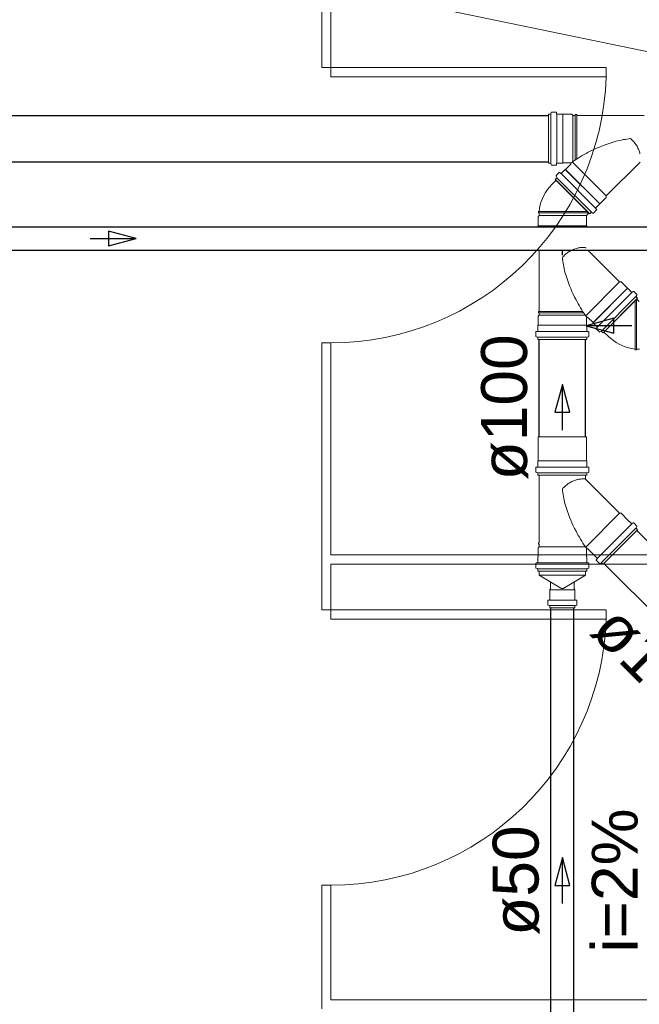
# Model space of a CAD drawing. Header units: millimetres. Extents: x 567 to 934, y -1 to 364.
# Tile 276 of 656: x 637.62 to 640.32, y 230.81 to 235.11. Entities that reach past the tile are written whole.
import ezdxf

# ---------------------------------------------------------------- set-up
doc = ezdxf.new("R2010")
doc.units = ezdxf.units.MM
doc.header["$MEASUREMENT"] = 0
doc.linetypes.add('NULL', pattern=[0])
doc.layers.add('ARQ FINA', color=8, linetype='Continuous')
for name, color, linetype, lineweight in [('CV-Condutos', 14, 'Continuous', 25), ('CV-Sentido conduto', 14, 'Continuous', 30), ('Simbolos', 14, 'Continuous', 20), ('Simbolos_int', 14, 'Continuous', 15), ('TQ-Condutos', 14, 'Continuous', 25), ('TQ-Sentido conduto', 14, 'Continuous', 30), ('TQ-Textos conduto', 7, 'Continuous', 9)]:
    doc.layers.add(name, color=color, linetype=linetype, lineweight=lineweight)
doc.styles.add('Arial', font='arial.ttf')

msp = doc.modelspace()

# ---------------------------------------------------------------- linework, layer by layer
at = {"layer": 'ARQ FINA', "lineweight": 5}
for p, q in [((638.9394, 234.9007), (638.9394, 235.2644)), ((638.9794, 235.2561), (641.7794, 234.6749)), ((638.9794, 235.2561), (638.9794, 234.9007)), ((638.9394, 234.9007), (638.9794, 234.9007)), ((638.9794, 234.9007), (638.9794, 234.8607)), ((638.9794, 234.9007), (640.1794, 234.9007)), ((640.1794, 234.9007), (640.1794, 234.8607)), ((638.9794, 234.8607), (640.1794, 234.8607)), ((638.9394, 232.5349), (638.9394, 233.7007)), ((638.9794, 233.7007), (638.9394, 233.7007)), ((638.9794, 233.7007), (638.9794, 232.7749)), ((638.9794, 232.7749), (641.7794, 232.7749)), ((641.7794, 232.7349), (638.9794, 232.7349)), ((638.9794, 232.7349), (638.9794, 232.5349)), ((638.9394, 232.5349), (638.9794, 232.5349)), ((638.9794, 232.5349), (638.9794, 232.4949)), ((638.9794, 232.5349), (640.1794, 232.5349)), ((640.1794, 232.5349), (640.1794, 232.4949)), ((638.9794, 232.4949), (640.1794, 232.4949)), ((638.9394, 230.7949), (638.9394, 231.3349)), ((638.9794, 231.3349), (638.9394, 231.3349)), ((638.9794, 231.3349), (638.9794, 230.8349)), ((638.9794, 230.8349), (641.7794, 230.8349))]:
    msp.add_line(p, q, dxfattribs=at)
for centre in [(638.9794, 234.9007), (638.9794, 232.5349)]:
    msp.add_arc(centre, 1.2007, 270, 358.0908, dxfattribs=at)
at = {"layer": 'CV-Condutos'}
for p, q in [((635.3754, 234.2057), (640.5733, 234.2057)), ((635.3754, 234.1043), (640.5733, 234.1043))]:
    msp.add_line(p, q, dxfattribs=at)
at = {"layer": 'CV-Sentido conduto'}
for p, q in [((638.1298, 234.155), (638.009, 234.1874)), ((638.009, 234.1874), (638.009, 234.1227)), ((638.009, 234.1227), (638.1298, 234.155))]:
    msp.add_line(p, q, dxfattribs=at)
msp.add_lwpolyline([(637.9298, 234.155), (638.1298, 234.155)], dxfattribs=at)
at = {"layer": 'Simbolos'}
for p, q in [((639.9402, 234.7045), (639.9386, 234.6986)), ((639.9421, 234.706), (639.961, 234.706)), ((639.963, 234.7041), (639.9635, 234.699)), ((639.9278, 234.6972), (639.9367, 234.6972)), ((639.9278, 234.6972), (639.9278, 234.4842)), ((639.9382, 234.6972), (639.9382, 234.4842)), ((639.9637, 234.6972), (639.9637, 234.4842)), ((639.9655, 234.6972), (639.9896, 234.6972)), ((639.9896, 234.6972), (639.9901, 234.6967)), ((639.9901, 234.4847), (639.9901, 234.6967)), ((639.9901, 234.6967), (640.0296, 234.6967)), ((640.0296, 234.6967), (640.034, 234.6923)), ((640.034, 234.49), (640.034, 234.6923)), ((640.034, 234.6923), (640.0446, 234.6923)), ((640.0446, 234.6923), (640.0449, 234.6953)), ((640.0446, 234.4973), (640.0446, 234.6923)), ((640.0449, 234.6953), (640.0508, 234.6953)), ((640.051, 234.6923), (640.0508, 234.6953)), ((640.051, 234.5015), (640.051, 234.6923)), ((640.051, 234.6923), (640.3458, 234.6923)), ((639.9278, 234.4842), (639.9367, 234.4842)), ((639.9655, 234.4842), (639.9896, 234.4842)), ((639.9896, 234.4842), (639.9901, 234.4847)), ((639.9901, 234.4847), (640.0227, 234.4847)), ((640.1796, 234.3408), (640.0319, 234.4885)), ((640.1796, 234.3408), (640.327, 234.4882)), ((639.9402, 234.4768), (639.9386, 234.4827)), ((639.9421, 234.4754), (639.961, 234.4754)), ((639.9613, 234.4292), (639.9746, 234.4425)), ((639.963, 234.4772), (639.9635, 234.4823)), ((639.9773, 234.4427), (639.9813, 234.4393)), ((639.984, 234.4395), (640.0011, 234.4565)), ((640.1517, 234.3059), (640.0011, 234.4565)), ((640.0011, 234.4565), (640.0018, 234.4565)), ((640.0018, 234.4565), (640.0248, 234.4795)), ((640.1517, 234.3066), (640.0018, 234.4565)), ((639.9422, 234.3907), (639.9608, 234.4094)), ((639.9574, 234.4128), (639.9637, 234.4191)), ((639.9574, 234.4128), (640.108, 234.2622)), ((639.961, 234.4268), (639.964, 234.4215)), ((639.9647, 234.4202), (640.1154, 234.2696)), ((639.9827, 234.4382), (640.1333, 234.2875)), ((640.1517, 234.3066), (640.1796, 234.3346)), ((640.1796, 234.3346), (640.1796, 234.3408)), ((639.8867, 234.2735), (639.8837, 234.2733)), ((639.8837, 234.2674), (639.8837, 234.2733)), ((640.1219, 234.2658), (640.1167, 234.2688)), ((640.1243, 234.2661), (640.1377, 234.2795)), ((640.1378, 234.2822), (640.1345, 234.2861)), ((640.1346, 234.2888), (640.1517, 234.3059)), ((640.1517, 234.3059), (640.1517, 234.3066)), ((639.8823, 234.2503), (639.8867, 234.2547)), ((639.8823, 234.2108), (639.8823, 234.2503)), ((639.8867, 234.2671), (639.8837, 234.2674)), ((639.8867, 234.2547), (639.8867, 234.2671)), ((639.8867, 234.2671), (639.9883, 234.2671)), ((640.0938, 234.255), (640.1045, 234.2657)), ((640.0943, 234.2503), (640.0938, 234.2508)), ((640.0943, 234.2108), (640.0943, 234.2503)), ((640.108, 234.2622), (640.1143, 234.2685)), ((639.8818, 234.2103), (639.8823, 234.2108)), ((639.8818, 234.2057), (639.8818, 234.2103)), ((640.0948, 234.2103), (640.0943, 234.2108)), ((640.0948, 234.2057), (640.0948, 234.2103)), ((639.8867, 233.8373), (639.8867, 234.1043)), ((640.2381, 233.9659), (640.0997, 234.1043)), ((640.2381, 233.9659), (640.0904, 233.8182)), ((640.2723, 233.938), (640.1224, 233.7881)), ((640.273, 233.938), (640.1224, 233.7874)), ((640.2444, 233.9659), (640.2381, 233.9659)), ((640.2723, 233.938), (640.2444, 233.9659)), ((640.273, 233.938), (640.2723, 233.938)), ((640.2901, 233.9209), (640.273, 233.938)), ((640.1408, 233.769), (640.2914, 233.9196)), ((640.1587, 233.751), (640.3093, 233.9017)), ((640.1661, 233.7437), (640.3167, 233.8943)), ((640.2967, 233.9241), (640.2928, 233.9208)), ((640.3128, 233.9106), (640.2994, 233.924)), ((640.3131, 233.9082), (640.3101, 233.903)), ((640.3167, 233.8943), (640.3104, 233.9006)), ((640.3239, 233.8801), (640.3133, 233.8908)), ((639.8823, 233.8159), (639.8867, 233.8203)), ((639.8823, 233.7764), (639.8823, 233.8159)), ((639.8867, 233.8373), (639.8837, 233.8371)), ((639.8837, 233.8312), (639.8837, 233.8371)), ((639.8867, 233.8309), (639.8837, 233.8312)), ((640.0774, 233.8373), (639.8867, 233.8373)), ((640.0816, 233.8309), (639.8867, 233.8309)), ((639.8867, 233.8203), (639.8867, 233.8309)), ((640.0889, 233.8203), (639.8867, 233.8203)), ((640.0943, 233.7764), (640.0943, 233.809)), ((640.1224, 233.7881), (640.0994, 233.8111)), ((639.8818, 233.7759), (639.8823, 233.7764)), ((639.8818, 233.7518), (639.8818, 233.7759)), ((640.0943, 233.7764), (639.8823, 233.7764)), ((640.0948, 233.7759), (640.0943, 233.7764)), ((640.0948, 233.7518), (640.0948, 233.7759)), ((640.1224, 233.7874), (640.1224, 233.7881)), ((640.1395, 233.7703), (640.1224, 233.7874)), ((640.1363, 233.7636), (640.1396, 233.7676)), ((640.1498, 233.7476), (640.1364, 233.7609)), ((640.3118, 233.673), (640.3118, 233.7746)), ((639.873, 233.7284), (639.873, 233.7473)), ((639.8744, 233.7265), (639.8803, 233.7249)), ((639.8748, 233.7493), (639.8799, 233.7498)), ((639.8818, 233.75), (640.0948, 233.75)), ((639.8818, 233.7245), (640.0948, 233.7245)), ((639.8818, 233.7141), (639.8818, 233.723)), ((639.8818, 233.7141), (640.0948, 233.7141)), ((640.0948, 233.7141), (640.0948, 233.723)), ((640.1021, 233.7265), (640.0962, 233.7249)), ((640.1017, 233.7493), (640.0966, 233.7498)), ((640.1036, 233.7284), (640.1036, 233.7473)), ((640.1522, 233.7473), (640.1574, 233.7503)), ((640.1661, 233.7437), (640.1598, 233.75)), ((640.1882, 233.7285), (640.1696, 233.7471)), ((640.3054, 233.673), (640.3057, 233.67)), ((640.3115, 233.67), (640.3057, 233.67)), ((640.3118, 233.673), (640.3115, 233.67)), ((640.3242, 233.673), (640.3118, 233.673)), ((639.8823, 233.1849), (639.8823, 233.2896)), ((640.0943, 233.1849), (640.0943, 233.2896)), ((639.873, 233.1369), (639.873, 233.1558)), ((639.8748, 233.1578), (639.8799, 233.1583)), ((639.8818, 233.1844), (639.8823, 233.1849)), ((639.8818, 233.1602), (639.8818, 233.1844)), ((640.0948, 233.1844), (640.0943, 233.1849)), ((640.0948, 233.1602), (640.0948, 233.1844)), ((640.1017, 233.1578), (640.0966, 233.1583)), ((640.1036, 233.1369), (640.1036, 233.1558)), ((639.8744, 233.135), (639.8803, 233.1334)), ((639.8818, 233.1226), (639.8818, 233.1315)), ((640.0948, 233.1226), (639.8818, 233.1226)), ((639.8867, 232.8278), (639.8867, 233.1226)), ((640.0899, 233.1059), (640.0899, 233.1226)), ((640.0948, 233.1226), (640.0948, 233.1315)), ((640.1021, 233.135), (640.0962, 233.1334)), ((640.2381, 232.9564), (640.0907, 233.1038)), ((640.2444, 232.9564), (640.2381, 232.9564)), ((640.2723, 232.9285), (640.2444, 232.9564)), ((640.273, 232.9285), (640.2723, 232.9285)), ((640.2901, 232.9114), (640.273, 232.9285)), ((640.2967, 232.9146), (640.2928, 232.9113)), ((640.3128, 232.9011), (640.2994, 232.9145)), ((640.3131, 232.8987), (640.3101, 232.8934)), ((640.1661, 232.7341), (640.3167, 232.8847)), ((640.3167, 232.8847), (640.3104, 232.891)), ((639.8823, 232.8064), (639.8867, 232.8108)), ((639.8867, 232.8278), (639.8837, 232.8275)), ((639.8837, 232.8216), (639.8837, 232.8275)), ((639.8867, 232.8214), (639.8837, 232.8216)), ((639.8867, 232.8108), (639.8867, 232.8214)), ((639.8818, 232.7664), (639.8823, 232.7669)), ((639.8818, 232.7422), (639.8818, 232.7664)), ((639.8823, 232.7669), (639.8823, 232.8064)), ((640.0943, 232.7669), (640.0943, 232.7994)), ((640.0948, 232.7664), (640.0943, 232.7669)), ((640.0948, 232.7422), (640.0948, 232.7664)), ((640.1224, 232.7786), (640.0994, 232.8016)), ((640.1224, 232.7778), (640.1224, 232.7786)), ((640.1395, 232.7608), (640.1224, 232.7778)), ((639.873, 232.7189), (639.873, 232.7378)), ((639.8748, 232.7398), (639.88, 232.7403)), ((640.1017, 232.7398), (640.0966, 232.7403)), ((640.1036, 232.7189), (640.1036, 232.7378)), ((640.1363, 232.7541), (640.1396, 232.7581)), ((640.1498, 232.738), (640.1364, 232.7514)), ((640.1522, 232.7377), (640.1574, 232.7407)), ((640.1661, 232.7341), (640.1598, 232.7404)), ((639.8745, 232.717), (639.8803, 232.7154)), ((639.8818, 232.7046), (639.8818, 232.7135)), ((639.8818, 232.7046), (640.0948, 232.7046)), ((639.8867, 232.6866), (639.8867, 232.7046)), ((639.982, 232.6303), (639.8867, 232.6866)), ((640.0899, 232.6866), (639.9946, 232.6303)), ((640.0899, 232.6866), (640.0899, 232.7046)), ((640.0948, 232.7046), (640.0948, 232.7135)), ((640.1021, 232.717), (640.0962, 232.7154)), ((639.9368, 232.6266), (639.9368, 232.657)), ((640.0398, 232.6266), (640.0398, 232.657)), ((639.9336, 232.6234), (639.9368, 232.6266)), ((639.9336, 232.5797), (639.9336, 232.6234)), ((640.043, 232.6234), (640.0398, 232.6266)), ((640.043, 232.5797), (640.043, 232.6234)), ((639.9247, 232.5577), (639.9247, 232.5753)), ((639.9261, 232.5558), (639.9321, 232.5542)), ((639.9265, 232.5773), (639.9317, 232.5777)), ((639.9336, 232.5436), (639.9336, 232.5523)), ((640.043, 232.5436), (640.043, 232.5523)), ((640.0504, 232.5558), (640.0444, 232.5542)), ((640.05, 232.5773), (640.0448, 232.5777)), ((640.0519, 232.5577), (640.0519, 232.5753)), ((639.9336, 232.5436), (640.043, 232.5436))]:
    msp.add_line(p, q, dxfattribs=at)
for points in [[(639.9367, 234.6972), (639.937, 234.6972), (639.9373, 234.6973), (639.9375, 234.6974), (639.9378, 234.6975), (639.938, 234.6977), (639.9382, 234.6979), (639.9384, 234.6981), (639.9385, 234.6984), (639.9386, 234.6987)], [(639.9421, 234.706), (639.9418, 234.7059), (639.9416, 234.7059), (639.9413, 234.7058), (639.941, 234.7056), (639.9408, 234.7055), (639.9406, 234.7053), (639.9404, 234.705), (639.9403, 234.7048), (639.9402, 234.7045)], [(639.963, 234.7041), (639.963, 234.7045), (639.9629, 234.7048), (639.9627, 234.7051), (639.9625, 234.7053), (639.9623, 234.7055), (639.962, 234.7057), (639.9617, 234.7059), (639.9614, 234.7059), (639.961, 234.706)], [(639.9635, 234.699), (639.9635, 234.6987), (639.9636, 234.6984), (639.9638, 234.6981), (639.964, 234.6978), (639.9642, 234.6976), (639.9645, 234.6974), (639.9648, 234.6973), (639.9651, 234.6972), (639.9655, 234.6972)], [(640.214, 234.5768), (640.2011, 234.5728), (640.1882, 234.5686), (640.1754, 234.564), (640.1628, 234.5592), (640.1502, 234.5541), (640.1377, 234.5487), (640.1254, 234.5431), (640.1132, 234.5372), (640.1011, 234.531)], [(640.2858, 234.5907), (640.2777, 234.5898), (640.2697, 234.5888), (640.2616, 234.5876), (640.2536, 234.5862), (640.2456, 234.5847), (640.2377, 234.583), (640.2297, 234.5811), (640.2219, 234.579), (640.2141, 234.5768)], [(640.3119, 234.5609), (640.3094, 234.5645), (640.3068, 234.5681), (640.3041, 234.5716), (640.3013, 234.575), (640.2984, 234.5783), (640.2954, 234.5816), (640.2923, 234.5847), (640.2891, 234.5877), (640.2858, 234.5907)], [(640.1011, 234.531), (640.0923, 234.5263), (640.0836, 234.5214), (640.075, 234.5164), (640.0664, 234.5113), (640.058, 234.506), (640.0496, 234.5006), (640.0413, 234.4951), (640.0331, 234.4894), (640.025, 234.4836)], [(640.3268, 234.5247), (640.3257, 234.5289), (640.3244, 234.5331), (640.323, 234.5372), (640.3215, 234.5413), (640.3198, 234.5453), (640.318, 234.5493), (640.3161, 234.5532), (640.314, 234.5571), (640.3119, 234.5609)], [(639.9386, 234.4827), (639.9385, 234.483), (639.9384, 234.4832), (639.9382, 234.4835), (639.938, 234.4837), (639.9378, 234.4838), (639.9375, 234.484), (639.9373, 234.4841), (639.937, 234.4841), (639.9367, 234.4842)], [(639.9655, 234.4842), (639.9651, 234.4841), (639.9648, 234.4841), (639.9645, 234.4839), (639.9642, 234.4837), (639.964, 234.4835), (639.9638, 234.4833), (639.9636, 234.483), (639.9635, 234.4827), (639.9635, 234.4823)], [(640.0248, 234.4795), (640.0251, 234.4798), (640.0253, 234.4802), (640.0254, 234.4805), (640.0256, 234.4809), (640.0256, 234.4813), (640.0257, 234.4817), (640.0256, 234.4821), (640.0256, 234.4824), (640.0254, 234.4828), (640.0253, 234.4832), (640.0251, 234.4835), (640.0248, 234.4838), (640.0245, 234.484), (640.0242, 234.4843), (640.0238, 234.4844), (640.0234, 234.4846), (640.0231, 234.4846), (640.0227, 234.4847)], [(639.9402, 234.4769), (639.9403, 234.4766), (639.9404, 234.4763), (639.9406, 234.4761), (639.9408, 234.4759), (639.941, 234.4757), (639.9413, 234.4756), (639.9416, 234.4755), (639.9418, 234.4754), (639.9421, 234.4754)], [(639.961, 234.4754), (639.9614, 234.4754), (639.9617, 234.4755), (639.962, 234.4756), (639.9623, 234.4758), (639.9625, 234.476), (639.9627, 234.4763), (639.9629, 234.4766), (639.963, 234.4769), (639.963, 234.4772)], [(639.9773, 234.4427), (639.9771, 234.4429), (639.9768, 234.443), (639.9765, 234.4431), (639.9761, 234.4431), (639.9758, 234.4431), (639.9755, 234.443), (639.9752, 234.4429), (639.9749, 234.4428), (639.9746, 234.4425)], [(639.9613, 234.4292), (639.9611, 234.429), (639.9609, 234.4287), (639.9608, 234.4285), (639.9607, 234.4282), (639.9607, 234.4279), (639.9607, 234.4276), (639.9607, 234.4273), (639.9608, 234.427), (639.9609, 234.4268)], [(639.9636, 234.4191), (639.9638, 234.4193), (639.964, 234.4196), (639.9641, 234.4198), (639.9642, 234.4201), (639.9642, 234.4204), (639.9642, 234.4207), (639.9642, 234.421), (639.9641, 234.4213), (639.964, 234.4215)], [(639.9813, 234.4393), (639.9816, 234.4391), (639.9819, 234.439), (639.9822, 234.4389), (639.9825, 234.4389), (639.9828, 234.4389), (639.9831, 234.439), (639.9835, 234.4391), (639.9837, 234.4392), (639.984, 234.4395)], [(639.9425, 234.3903), (639.9325, 234.3796), (639.9234, 234.3681), (639.9152, 234.356), (639.9079, 234.3433), (639.9015, 234.33), (639.8962, 234.3164), (639.892, 234.3024), (639.8888, 234.288), (639.8867, 234.2735)], [(640.1167, 234.2688), (640.1164, 234.2689), (640.1161, 234.269), (640.1158, 234.2691), (640.1156, 234.2691), (640.1153, 234.269), (640.115, 234.269), (640.1147, 234.2688), (640.1145, 234.2687), (640.1143, 234.2685)], [(640.1346, 234.2888), (640.1344, 234.2886), (640.1342, 234.2883), (640.1341, 234.288), (640.134, 234.2877), (640.134, 234.2874), (640.1341, 234.287), (640.1341, 234.2867), (640.1343, 234.2864), (640.1345, 234.2861)], [(640.1377, 234.2795), (640.1379, 234.2797), (640.1381, 234.28), (640.1382, 234.2803), (640.1383, 234.2807), (640.1383, 234.281), (640.1382, 234.2813), (640.1381, 234.2816), (640.138, 234.2819), (640.1378, 234.2822)], [(640.0938, 234.255), (640.0937, 234.2548), (640.0935, 234.2546), (640.0934, 234.2544), (640.0932, 234.2541), (640.0931, 234.2539), (640.0931, 234.2537), (640.093, 234.2534), (640.093, 234.2531), (640.093, 234.2529), (640.093, 234.2526), (640.093, 234.2524), (640.0931, 234.2521), (640.0931, 234.2519), (640.0932, 234.2516), (640.0934, 234.2514), (640.0935, 234.2512), (640.0937, 234.251), (640.0938, 234.2508)], [(640.1219, 234.2658), (640.1222, 234.2657), (640.1225, 234.2656), (640.1227, 234.2655), (640.123, 234.2655), (640.1233, 234.2656), (640.1236, 234.2656), (640.1239, 234.2658), (640.1241, 234.2659), (640.1243, 234.2661)], [(640.0181, 234.0982), (640.0144, 234.0957), (640.0108, 234.0931), (640.0073, 234.0904), (640.0039, 234.0876), (640.0006, 234.0847), (639.9974, 234.0817), (639.9942, 234.0786), (639.9912, 234.0754), (639.9883, 234.0721)], [(640.0417, 234.1093), (640.0376, 234.1077), (640.0336, 234.1061), (640.0296, 234.1043), (640.0257, 234.1024), (640.0219, 234.1003), (640.0181, 234.0982)], [(640.0542, 234.1131), (640.05, 234.1119), (640.0459, 234.1107)], [(640.0881, 234.1158), (640.0843, 234.116), (640.0806, 234.1162), (640.0768, 234.1161), (640.073, 234.116), (640.0692, 234.1157), (640.0654, 234.1152), (640.0617, 234.1147), (640.0579, 234.1139), (640.0542, 234.1131)], [(640.0899, 234.1154), (640.0897, 234.1155), (640.0895, 234.1155), (640.0893, 234.1155), (640.0891, 234.1156), (640.0889, 234.1156), (640.0887, 234.1157), (640.0885, 234.1157), (640.0883, 234.1157), (640.0881, 234.1158)], [(640.0899, 234.1154), (640.0899, 234.1152), (640.0899, 234.1149), (640.09, 234.1147), (640.09, 234.1144), (640.0901, 234.1142), (640.0903, 234.1139), (640.0904, 234.1137), (640.0906, 234.1135), (640.0907, 234.1133)], [(639.9883, 234.0721), (639.9891, 234.064), (639.9901, 234.056), (639.9913, 234.0479), (639.9927, 234.0399), (639.9943, 234.0319), (639.996, 234.024), (639.9979, 234.016), (639.9999, 234.0082), (640.0021, 234.0004)], [(640.0021, 234.0003), (640.0061, 233.9874), (640.0104, 233.9745), (640.0149, 233.9617), (640.0197, 233.9491), (640.0248, 233.9365), (640.0302, 233.924), (640.0359, 233.9117), (640.0418, 233.8995), (640.0479, 233.8874)], [(640.0479, 233.8874), (640.0527, 233.8786), (640.0575, 233.8699), (640.0625, 233.8613), (640.0676, 233.8527), (640.0729, 233.8443), (640.0783, 233.8359), (640.0839, 233.8276), (640.0895, 233.8194), (640.0953, 233.8113)], [(640.2901, 233.9209), (640.2903, 233.9207), (640.2906, 233.9205), (640.2909, 233.9204), (640.2913, 233.9203), (640.2916, 233.9203), (640.2919, 233.9204), (640.2922, 233.9204), (640.2925, 233.9206), (640.2928, 233.9208)], [(640.2994, 233.924), (640.2992, 233.9242), (640.2989, 233.9244), (640.2986, 233.9245), (640.2983, 233.9246), (640.2979, 233.9246), (640.2976, 233.9245), (640.2973, 233.9244), (640.297, 233.9243), (640.2967, 233.9241)], [(640.3101, 233.903), (640.31, 233.9027), (640.3099, 233.9024), (640.3099, 233.9021), (640.3098, 233.9019), (640.3099, 233.9016), (640.31, 233.9013), (640.3101, 233.901), (640.3102, 233.9008), (640.3104, 233.9006)], [(640.3131, 233.9082), (640.3133, 233.9085), (640.3133, 233.9087), (640.3134, 233.909), (640.3134, 233.9093), (640.3134, 233.9096), (640.3133, 233.9099), (640.3132, 233.9102), (640.313, 233.9104), (640.3128, 233.9106)], [(640.0994, 233.8111), (640.0991, 233.8114), (640.0988, 233.8116), (640.0984, 233.8117), (640.098, 233.8119), (640.0977, 233.8119), (640.0973, 233.812), (640.0969, 233.8119), (640.0965, 233.8119), (640.0961, 233.8117), (640.0958, 233.8116), (640.0954, 233.8114), (640.0951, 233.8111), (640.0949, 233.8108), (640.0947, 233.8105), (640.0945, 233.8101), (640.0944, 233.8097), (640.0943, 233.8094), (640.0943, 233.809)], [(640.1363, 233.7636), (640.1361, 233.7634), (640.1359, 233.7631), (640.1358, 233.7628), (640.1358, 233.7624), (640.1358, 233.7621), (640.1359, 233.7618), (640.136, 233.7615), (640.1362, 233.7612), (640.1364, 233.7609)], [(640.1396, 233.7676), (640.1398, 233.7679), (640.1399, 233.7681), (640.14, 233.7685), (640.1401, 233.7688), (640.14, 233.7691), (640.14, 233.7694), (640.1399, 233.7698), (640.1397, 233.77), (640.1395, 233.7703)], [(639.8748, 233.7493), (639.8745, 233.7493), (639.8742, 233.7492), (639.8739, 233.749), (639.8736, 233.7488), (639.8734, 233.7486), (639.8732, 233.7483), (639.8731, 233.748), (639.873, 233.7477), (639.873, 233.7473)], [(639.873, 233.7284), (639.873, 233.7281), (639.873, 233.7279), (639.8732, 233.7276), (639.8733, 233.7273), (639.8735, 233.7271), (639.8737, 233.7269), (639.8739, 233.7267), (639.8742, 233.7266), (639.8744, 233.7265)], [(639.8799, 233.7498), (639.8803, 233.7498), (639.8806, 233.7499), (639.8809, 233.7501), (639.8811, 233.7503), (639.8813, 233.7505), (639.8815, 233.7508), (639.8817, 233.7511), (639.8817, 233.7514), (639.8818, 233.7518)], [(639.8818, 233.723), (639.8817, 233.7233), (639.8817, 233.7236), (639.8816, 233.7238), (639.8814, 233.7241), (639.8813, 233.7243), (639.881, 233.7245), (639.8808, 233.7247), (639.8806, 233.7248), (639.8803, 233.7249)], [(640.0948, 233.7518), (640.0948, 233.7514), (640.0949, 233.7511), (640.095, 233.7508), (640.0952, 233.7505), (640.0954, 233.7503), (640.0957, 233.7501), (640.096, 233.7499), (640.0963, 233.7498), (640.0966, 233.7498)], [(640.0962, 233.7249), (640.096, 233.7248), (640.0957, 233.7247), (640.0955, 233.7245), (640.0953, 233.7243), (640.0951, 233.7241), (640.095, 233.7238), (640.0948, 233.7236), (640.0948, 233.7233), (640.0948, 233.723)], [(640.1036, 233.7473), (640.1035, 233.7477), (640.1035, 233.748), (640.1033, 233.7483), (640.1031, 233.7486), (640.1029, 233.7488), (640.1027, 233.749), (640.1024, 233.7492), (640.1021, 233.7493), (640.1017, 233.7493)], [(640.1021, 233.7265), (640.1024, 233.7266), (640.1026, 233.7267), (640.1028, 233.7269), (640.1031, 233.7271), (640.1032, 233.7273), (640.1034, 233.7276), (640.1035, 233.7279), (640.1035, 233.7281), (640.1036, 233.7284)], [(640.1497, 233.7476), (640.15, 233.7474), (640.1502, 233.7472), (640.1505, 233.7471), (640.1508, 233.747), (640.151, 233.747), (640.1513, 233.747), (640.1516, 233.747), (640.1519, 233.7471), (640.1522, 233.7472)], [(640.1598, 233.7499), (640.1596, 233.7501), (640.1594, 233.7503), (640.1591, 233.7504), (640.1588, 233.7505), (640.1585, 233.7505), (640.1582, 233.7505), (640.1579, 233.7505), (640.1577, 233.7504), (640.1574, 233.7503)], [(640.1886, 233.7288), (640.1993, 233.7188), (640.2108, 233.7097), (640.2229, 233.7015), (640.2357, 233.6942), (640.2489, 233.6878), (640.2626, 233.6825), (640.2766, 233.6783), (640.2909, 233.6751), (640.3054, 233.673)], [(639.8748, 233.1578), (639.8745, 233.1577), (639.8742, 233.1576), (639.8739, 233.1575), (639.8736, 233.1573), (639.8734, 233.157), (639.8732, 233.1567), (639.8731, 233.1564), (639.873, 233.1561), (639.873, 233.1558)], [(639.8799, 233.1582), (639.8803, 233.1583), (639.8806, 233.1584), (639.8809, 233.1586), (639.8811, 233.1588), (639.8813, 233.159), (639.8815, 233.1593), (639.8817, 233.1596), (639.8817, 233.1599), (639.8818, 233.1602)], [(640.0948, 233.1602), (640.0948, 233.1599), (640.0949, 233.1596), (640.095, 233.1593), (640.0952, 233.159), (640.0954, 233.1588), (640.0957, 233.1586), (640.096, 233.1584), (640.0963, 233.1583), (640.0966, 233.1582)], [(640.1036, 233.1558), (640.1035, 233.1561), (640.1035, 233.1564), (640.1033, 233.1567), (640.1031, 233.157), (640.1029, 233.1573), (640.1027, 233.1575), (640.1024, 233.1576), (640.1021, 233.1577), (640.1017, 233.1578)], [(639.873, 233.1369), (639.873, 233.1366), (639.873, 233.1363), (639.8732, 233.136), (639.8733, 233.1358), (639.8735, 233.1356), (639.8737, 233.1354), (639.8739, 233.1352), (639.8742, 233.1351), (639.8744, 233.135)], [(639.8818, 233.1315), (639.8817, 233.1317), (639.8817, 233.132), (639.8816, 233.1323), (639.8814, 233.1325), (639.8813, 233.1328), (639.881, 233.133), (639.8808, 233.1332), (639.8806, 233.1333), (639.8803, 233.1334)], [(640.0962, 233.1334), (640.096, 233.1333), (640.0957, 233.1332), (640.0955, 233.133), (640.0953, 233.1328), (640.0951, 233.1325), (640.095, 233.1323), (640.0948, 233.132), (640.0948, 233.1317), (640.0948, 233.1315)], [(640.1021, 233.135), (640.1024, 233.1351), (640.1026, 233.1352), (640.1028, 233.1354), (640.1031, 233.1356), (640.1032, 233.1358), (640.1034, 233.136), (640.1035, 233.1363), (640.1035, 233.1366), (640.1036, 233.1369)], [(640.0181, 233.0886), (640.0144, 233.0862), (640.0108, 233.0836), (640.0073, 233.0809), (640.0039, 233.0781), (640.0006, 233.0752), (639.9974, 233.0722), (639.9942, 233.0691), (639.9912, 233.0659), (639.9883, 233.0626)], [(640.0542, 233.1035), (640.05, 233.1024), (640.0459, 233.1011), (640.0417, 233.0997), (640.0376, 233.0982), (640.0336, 233.0965), (640.0296, 233.0948), (640.0257, 233.0928), (640.0219, 233.0908), (640.0181, 233.0886)], [(640.0881, 233.1062), (640.0843, 233.1065), (640.0806, 233.1066), (640.0768, 233.1066), (640.073, 233.1064), (640.0692, 233.1061), (640.0654, 233.1057), (640.0617, 233.1051), (640.0579, 233.1044), (640.0542, 233.1035)], [(640.0899, 233.1059), (640.0897, 233.1059), (640.0895, 233.106), (640.0893, 233.106), (640.0891, 233.106), (640.0889, 233.1061), (640.0887, 233.1061), (640.0885, 233.1061), (640.0883, 233.1062), (640.0881, 233.1062)], [(640.0899, 233.1059), (640.0899, 233.1056), (640.0899, 233.1054), (640.09, 233.1051), (640.09, 233.1049), (640.0901, 233.1046), (640.0903, 233.1044), (640.0904, 233.1042), (640.0906, 233.104), (640.0907, 233.1038)], [(639.9883, 233.0626), (639.9891, 233.0545), (639.9901, 233.0464), (639.9913, 233.0384), (639.9927, 233.0304), (639.9943, 233.0224), (639.996, 233.0144), (639.9979, 233.0065), (639.9999, 232.9986), (640.0021, 232.9908)], [(640.0021, 232.9908), (640.0061, 232.9778), (640.0104, 232.965), (640.0149, 232.9522), (640.0197, 232.9395), (640.0248, 232.9269), (640.0302, 232.9145), (640.0359, 232.9022), (640.0418, 232.89), (640.0479, 232.8779)], [(640.2901, 232.9114), (640.2903, 232.9111), (640.2906, 232.911), (640.2909, 232.9109), (640.2913, 232.9108), (640.2916, 232.9108), (640.2919, 232.9108), (640.2922, 232.9109), (640.2925, 232.911), (640.2928, 232.9112)], [(640.2994, 232.9144), (640.2992, 232.9147), (640.2989, 232.9148), (640.2986, 232.9149), (640.2983, 232.915), (640.2979, 232.915), (640.2976, 232.915), (640.2973, 232.9149), (640.297, 232.9148), (640.2967, 232.9146)], [(640.3131, 232.8987), (640.3133, 232.8989), (640.3133, 232.8992), (640.3134, 232.8995), (640.3134, 232.8998), (640.3134, 232.9001), (640.3133, 232.9004), (640.3132, 232.9006), (640.313, 232.9009), (640.3128, 232.9011)], [(640.0479, 232.8779), (640.0527, 232.8691), (640.0575, 232.8604), (640.0625, 232.8517), (640.0676, 232.8432), (640.0729, 232.8347), (640.0783, 232.8263), (640.0839, 232.818), (640.0895, 232.8098), (640.0953, 232.8017)], [(640.3101, 232.8934), (640.31, 232.8932), (640.3099, 232.8929), (640.3099, 232.8926), (640.3098, 232.8923), (640.3099, 232.892), (640.31, 232.8917), (640.3101, 232.8915), (640.3102, 232.8912), (640.3104, 232.891)], [(640.0994, 232.8016), (640.0991, 232.8018), (640.0988, 232.802), (640.0984, 232.8022), (640.098, 232.8023), (640.0977, 232.8024), (640.0973, 232.8024), (640.0969, 232.8024), (640.0965, 232.8023), (640.0961, 232.8022), (640.0958, 232.802), (640.0954, 232.8018), (640.0951, 232.8016), (640.0949, 232.8013), (640.0947, 232.8009), (640.0945, 232.8006), (640.0944, 232.8002), (640.0943, 232.7998), (640.0943, 232.7994)], [(639.8748, 232.7398), (639.8745, 232.7397), (639.8742, 232.7396), (639.8739, 232.7395), (639.8736, 232.7393), (639.8734, 232.739), (639.8732, 232.7387), (639.8731, 232.7384), (639.873, 232.7381), (639.873, 232.7378)], [(639.88, 232.7402), (639.8803, 232.7403), (639.8806, 232.7404), (639.8809, 232.7406), (639.8811, 232.7408), (639.8814, 232.741), (639.8815, 232.7413), (639.8817, 232.7416), (639.8818, 232.7419), (639.8818, 232.7422)], [(640.0948, 232.7422), (640.0948, 232.7419), (640.0949, 232.7416), (640.095, 232.7413), (640.0952, 232.741), (640.0954, 232.7408), (640.0957, 232.7406), (640.096, 232.7404), (640.0963, 232.7403), (640.0966, 232.7402)], [(640.1036, 232.7378), (640.1035, 232.7381), (640.1035, 232.7384), (640.1033, 232.7387), (640.1031, 232.739), (640.1029, 232.7393), (640.1027, 232.7395), (640.1024, 232.7396), (640.1021, 232.7397), (640.1017, 232.7398)], [(640.1363, 232.7541), (640.1361, 232.7538), (640.1359, 232.7535), (640.1358, 232.7532), (640.1358, 232.7529), (640.1358, 232.7526), (640.1359, 232.7522), (640.136, 232.7519), (640.1362, 232.7516), (640.1364, 232.7514)], [(640.1396, 232.758), (640.1398, 232.7583), (640.1399, 232.7586), (640.14, 232.7589), (640.1401, 232.7593), (640.14, 232.7596), (640.14, 232.7599), (640.1399, 232.7602), (640.1397, 232.7605), (640.1395, 232.7607)], [(640.1497, 232.738), (640.15, 232.7378), (640.1502, 232.7377), (640.1505, 232.7376), (640.1508, 232.7375), (640.151, 232.7374), (640.1513, 232.7374), (640.1516, 232.7375), (640.1519, 232.7376), (640.1522, 232.7377)], [(640.1598, 232.7404), (640.1596, 232.7406), (640.1594, 232.7408), (640.1591, 232.7409), (640.1588, 232.7409), (640.1585, 232.741), (640.1582, 232.741), (640.1579, 232.7409), (640.1577, 232.7408), (640.1574, 232.7407)], [(639.873, 232.7189), (639.873, 232.7186), (639.8731, 232.7183), (639.8732, 232.718), (639.8733, 232.7178), (639.8735, 232.7176), (639.8737, 232.7174), (639.8739, 232.7172), (639.8742, 232.7171), (639.8745, 232.717)], [(639.8818, 232.7135), (639.8818, 232.7137), (639.8817, 232.714), (639.8816, 232.7143), (639.8815, 232.7145), (639.8813, 232.7148), (639.8811, 232.715), (639.8808, 232.7152), (639.8806, 232.7153), (639.8803, 232.7154)], [(640.0962, 232.7154), (640.096, 232.7153), (640.0957, 232.7152), (640.0955, 232.715), (640.0953, 232.7148), (640.0951, 232.7145), (640.095, 232.7143), (640.0948, 232.714), (640.0948, 232.7137), (640.0948, 232.7135)], [(640.1021, 232.717), (640.1024, 232.7171), (640.1026, 232.7172), (640.1028, 232.7174), (640.1031, 232.7176), (640.1032, 232.7178), (640.1034, 232.718), (640.1035, 232.7183), (640.1035, 232.7186), (640.1036, 232.7189)], [(639.982, 232.6303), (639.9833, 232.6296), (639.9846, 232.6291), (639.9861, 232.6288), (639.9875, 232.6286), (639.989, 232.6286), (639.9905, 232.6288), (639.9919, 232.6291), (639.9933, 232.6296), (639.9946, 232.6303)], [(639.9265, 232.5772), (639.9262, 232.5772), (639.9259, 232.5771), (639.9256, 232.5769), (639.9253, 232.5767), (639.9251, 232.5765), (639.9249, 232.5762), (639.9248, 232.5759), (639.9247, 232.5756), (639.9247, 232.5753)], [(639.9247, 232.5577), (639.9247, 232.5574), (639.9247, 232.5572), (639.9249, 232.5569), (639.925, 232.5566), (639.9252, 232.5564), (639.9254, 232.5562), (639.9256, 232.556), (639.9259, 232.5559), (639.9261, 232.5558)], [(639.9317, 232.5777), (639.9321, 232.5778), (639.9324, 232.5779), (639.9327, 232.578), (639.9329, 232.5782), (639.9331, 232.5785), (639.9333, 232.5788), (639.9335, 232.5791), (639.9335, 232.5794), (639.9336, 232.5797)], [(639.9336, 232.5523), (639.9335, 232.5526), (639.9335, 232.5528), (639.9334, 232.5531), (639.9332, 232.5534), (639.9331, 232.5536), (639.9328, 232.5538), (639.9326, 232.554), (639.9324, 232.5541), (639.9321, 232.5542)], [(640.043, 232.5797), (640.043, 232.5794), (640.0431, 232.5791), (640.0432, 232.5788), (640.0434, 232.5785), (640.0436, 232.5782), (640.0439, 232.578), (640.0442, 232.5779), (640.0445, 232.5778), (640.0448, 232.5777)], [(640.0444, 232.5542), (640.0442, 232.5541), (640.0439, 232.554), (640.0437, 232.5538), (640.0435, 232.5536), (640.0433, 232.5534), (640.0432, 232.5531), (640.043, 232.5528), (640.043, 232.5526), (640.043, 232.5523)], [(640.0519, 232.5753), (640.0518, 232.5756), (640.0518, 232.5759), (640.0516, 232.5762), (640.0514, 232.5765), (640.0512, 232.5767), (640.051, 232.5769), (640.0507, 232.5771), (640.0504, 232.5772), (640.05, 232.5772)], [(640.0504, 232.5558), (640.0507, 232.5559), (640.0509, 232.556), (640.0511, 232.5562), (640.0514, 232.5564), (640.0515, 232.5566), (640.0517, 232.5569), (640.0518, 232.5572), (640.0518, 232.5574), (640.0519, 232.5577)]]:
    msp.add_lwpolyline(points, dxfattribs=at)
at = {"layer": 'Simbolos_int'}
for p, q in [((640.1045, 234.2657), (639.9608, 234.4094)), ((639.8837, 234.2733), (639.9883, 234.2733)), ((640.0969, 234.2733), (639.9883, 234.2733)), ((639.8837, 234.2674), (639.9883, 234.2674)), ((639.8867, 234.2547), (640.0936, 234.2547)), ((640.0949, 234.2674), (639.9883, 234.2674)), ((640.1003, 234.2671), (639.9883, 234.2671)), ((639.8818, 234.2103), (640.0948, 234.2103)), ((640.3133, 233.8908), (640.1696, 233.7471)), ((640.3057, 233.8832), (640.3057, 233.7746)), ((640.3118, 233.8866), (640.3118, 233.7746)), ((640.3115, 233.8812), (640.3115, 233.7746)), ((640.3057, 233.67), (640.3057, 233.7746)), ((640.3115, 233.67), (640.3115, 233.7746)), ((640.0943, 233.2896), (639.8823, 233.2896)), ((640.0948, 233.1584), (639.8818, 233.1584)), ((640.0943, 233.1849), (639.8823, 233.1849)), ((640.0948, 233.133), (639.8818, 233.133)), ((640.0899, 233.1226), (639.8867, 233.1226)), ((640.2381, 232.9564), (640.0904, 232.8086)), ((640.1408, 232.7595), (640.2914, 232.9101)), ((640.1587, 232.7415), (640.3093, 232.8921)), ((640.0889, 232.8108), (639.8867, 232.8108)), ((639.8818, 232.7404), (640.0948, 232.7404)), ((639.8818, 232.715), (640.0948, 232.715)), ((640.0899, 232.6866), (639.8867, 232.6866)), ((639.9336, 232.6234), (640.043, 232.6234)), ((639.9336, 232.5779), (640.043, 232.5779)), ((639.9336, 232.5538), (640.043, 232.5538))]:
    msp.add_line(p, q, dxfattribs=at)
at = {"layer": 'TQ-Condutos'}
for p, q in [((634.7447, 234.6923), (639.9278, 234.6923)), ((634.9479, 234.4891), (639.9278, 234.4891)), ((639.8867, 233.2896), (639.8867, 233.7141)), ((640.0899, 233.2896), (640.0899, 233.7141)), ((640.7357, 232.4588), (640.3133, 232.8813)), ((640.592, 232.3151), (640.1696, 232.7376)), ((639.9376, 229.8116), (639.9376, 232.5436)), ((640.039, 229.8116), (640.039, 232.5436))]:
    msp.add_line(p, q, dxfattribs=at)
at = {"layer": 'TQ-Sentido conduto'}
for p, q in [((640.2128, 233.8069), (640.092, 233.7746)), ((640.2128, 233.7422), (640.2128, 233.8069)), ((640.092, 233.7746), (640.2128, 233.7422)), ((639.9883, 233.5186), (639.9559, 233.3978)), ((640.0206, 233.3978), (639.9883, 233.5186)), ((639.9559, 233.3978), (640.0206, 233.3978)), ((639.9883, 231.4545), (639.9559, 231.3337)), ((640.0206, 231.3337), (639.9883, 231.4545)), ((639.9559, 231.3337), (640.0206, 231.3337))]:
    msp.add_line(p, q, dxfattribs=at)
for points in [[(639.9883, 234.0826), (639.9883, 234.1043)], [(640.292, 233.7746), (640.092, 233.7746)], [(639.9883, 233.3186), (639.9883, 233.5186)], [(639.9883, 231.2545), (639.9883, 231.4545)]]:
    msp.add_lwpolyline(points, dxfattribs=at)

# ---------------------------------------------------------------- texts
at = {"layer": 'TQ-Textos conduto', "linetype": 'NULL', "char_height": 0.2, "attachment_point": 8, "line_spacing_factor": 0.6, "style": 'Arial'}
for s, insert, width, rotation in [('ø100', (639.8396, 233.4186), 1.273476, 90.0002), ('ø100', (640.3254, 232.2063), 1.273476, 314.9999), ('i=2%', (640.3184, 231.3545), 1.257927, 90.0002), ('ø50', (639.8901, 231.3545), 0.962805, 90.0002)]:
    msp.add_mtext(s, dxfattribs=dict(at, insert=insert, width=width, rotation=rotation))

doc.saveas('drawing.dxf')
